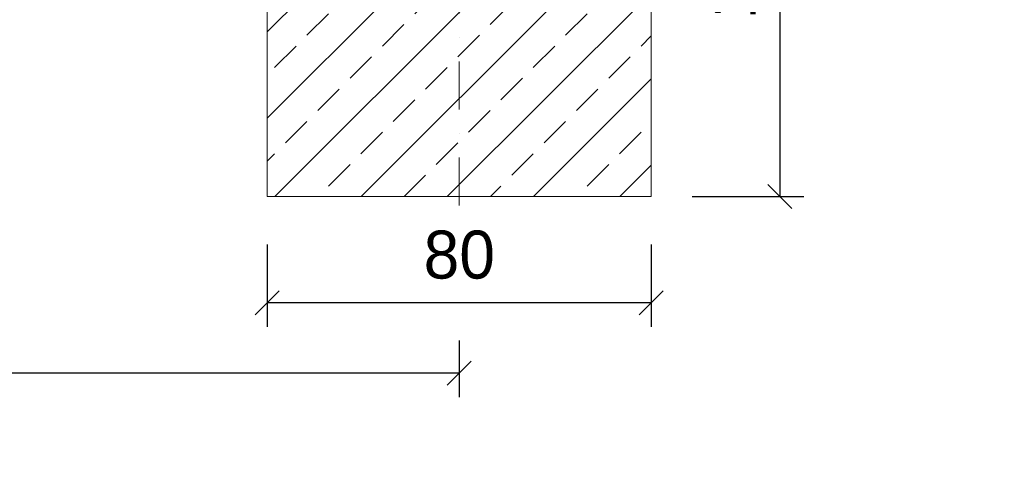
# Model space of a CAD drawing. Header units: millimetres. Extents: x -6179 to 46156, y -8419 to 8561.
# Tile 487 of 508: x 5784 to 7835, y -1091 to -164. Entities that reach past the tile are written whole.
import ezdxf

# ---------------------------------------------------------------- set-up
doc = ezdxf.new("R2010")
doc.units = ezdxf.units.MM
doc.linetypes.add('DASHDOT', pattern=[1, 0.5, -0.25, 0, -0.25])
for name, color, linetype, lineweight in [('Bemaßung', 7, 'Continuous', 9), ('Betonfundamente', 7, 'Continuous', 18), ('Dübel', 7, 'Continuous', 9)]:
    doc.layers.add(name, color=color, linetype=linetype, lineweight=lineweight)
doc.layers.add('Beschriftung', color=7, linetype='Continuous')
doc.layers.add('POL_Bema', color=7, linetype='Continuous')
doc.styles.add('LBB3.5M1000', font='isocp.shx', dxfattribs={"height": 3.5})
doc.dimstyles.new('DIN', dxfattribs={"dimtxt": 2.5, "dimasz": 2.5, "dimexe": 1.25, "dimexo": 0.625, "dimtad": 1, "dimtih": 1, "dimdec": 4, "dimdsep": 46, "dimlunit": 6, "dimtxsty": 'Standard', "dimcen": 2.5, "dimadec": 0, "dimazin": 0, "dimtfac": 1, "dimtdec": 4, "dimtmove": 0, "dimatfit": 3, "dimfxl": 0, "dimtvp": 1, "dimtolj": 1, "dimtzin": 0, "dimarcsym": 0})

# ---------------------------------------------------------------- blocks, each defined once
blk = doc.blocks.new('_Oblique')
at = {"layer": 'POL_Bema', "color": 0, "lineweight": -2}
blk.add_line((-0.5, -0.5), (0.5, 0.5), dxfattribs=at)
blk = doc.blocks.new('*D37')
at = {"layer": 'Bemaßung', "color": 0, "lineweight": -2, "transparency": 16777216}
for p, q in [((6299.8, -632.8), (6299.8, -804.2)), ((7099.8, -632.8), (7099.8, -804.2)), ((7099.8, -754.2), (6299.8, -754.2))]:
    blk.add_line(p, q, dxfattribs=at)
at = {"layer": 'DEFPOINTS', "color": 0, "transparency": 16777216}
for p in [(6299.8, -532.8), (7099.8, -532.8), (6299.8, -754.2)]:
    blk.add_point(p, dxfattribs=at)
at = {"layer": 'Bemaßung', "color": 0, "lineweight": -2, "transparency": 16777216, "xscale": 50, "yscale": 50, "zscale": 50, "rotation": 180}
blk.add_blockref('_Oblique', (6299.8, -754.2), dxfattribs=at)
at = {"layer": 'Bemaßung', "color": 0, "lineweight": -2, "transparency": 16777216, "xscale": 50, "yscale": 50, "zscale": 50}
blk.add_blockref('_Oblique', (7099.8, -754.2), dxfattribs=at)
at = {"layer": 'Bemaßung', "color": 0, "transparency": 16777216, "insert": (6699.8, -654.2), "char_height": 100, "attachment_point": 5}
blk.add_mtext('\\A1;80', dxfattribs=at)
blk = doc.blocks.new('*D43')
at = {"layer": 'Bemaßung', "color": 0, "lineweight": -2, "transparency": 16777216}
for p, q in [((7184.8, 467.2), (7417.7, 467.2)), ((7367.7, 467.2), (7367.7, -532.8)), ((7184.8, -532.8), (7417.7, -532.8))]:
    blk.add_line(p, q, dxfattribs=at)
at = {"layer": 'DEFPOINTS', "color": 0, "transparency": 16777216}
for p in [(7084.8, 467.2), (7084.8, -532.8), (7367.7, -532.8)]:
    blk.add_point(p, dxfattribs=at)
at = {"layer": 'Bemaßung', "color": 0, "lineweight": -2, "transparency": 16777216, "xscale": 50, "yscale": 50, "zscale": 50}
for p, rotation in [((7367.7, 467.2), 90), ((7367.7, -532.8), 270)]:
    blk.add_blockref('_Oblique', p, dxfattribs=dict(at, rotation=rotation))
at = {"layer": 'Bemaßung', "color": 0, "transparency": 16777216, "insert": (7267.7, -32.8), "char_height": 100, "attachment_point": 5, "rotation": 90}
blk.add_mtext('\\A1;1.00', dxfattribs=at)
blk = doc.blocks.new('*D44')
at = {"layer": 'Bemaßung', "color": 0, "lineweight": -2, "transparency": 16777216}
for p, q in [((2154.4, -472.2), (2154.4, -950.7)), ((6699.8, -832.8), (6699.8, -950.7)), ((6699.8, -900.7), (2154.4, -900.7))]:
    blk.add_line(p, q, dxfattribs=at)
at = {"layer": 'DEFPOINTS', "color": 0, "transparency": 16777216}
for p in [(2154.4, -172.2), (6699.8, -532.8), (2154.4, -900.7)]:
    blk.add_point(p, dxfattribs=at)
at = {"layer": 'Bemaßung', "color": 0, "lineweight": -2, "transparency": 16777216, "xscale": 50, "yscale": 50, "zscale": 50, "rotation": 180}
blk.add_blockref('_Oblique', (2154.4, -900.7), dxfattribs=at)
at = {"layer": 'Bemaßung', "color": 0, "lineweight": -2, "transparency": 16777216, "xscale": 50, "yscale": 50, "zscale": 50}
blk.add_blockref('_Oblique', (6699.8, -900.7), dxfattribs=at)
at = {"layer": 'Bemaßung', "color": 0, "transparency": 16777216, "insert": (4427.1, -800.7), "char_height": 100, "attachment_point": 5}
blk.add_mtext('\\A1;X', dxfattribs=at)

msp = doc.modelspace()

# ---------------------------------------------------------------- hatches: boundary and pattern name
at = {"layer": 'Betonfundamente', "lineweight": 9}
h = msp.add_hatch(dxfattribs=at)
h.set_pattern_fill('ANSI33', color=256, scale=20, style=0)
h.set_pattern_definition([(45, (-127894.84, 3193.51), (-89.80256, 89.80256), []), (45, (-127805.03, 3193.51), (-89.80256, 89.80256), [63.5, -31.75])])
h.paths.add_polyline_path([(6299.78679, -532.793), (6299.78679, 452.207), (6314.78679, 467.207), (7084.78679, 467.207), (7099.78679, 452.207), (7099.78679, -532.793)], flags=0)

# ---------------------------------------------------------------- linework, layer by layer
at = {"layer": 'Betonfundamente'}
for p, q in [((6299.78679, -532.793), (6299.78679, 452.207)), ((7099.78679, -532.793), (7099.78679, 452.207)), ((7099.78679, -532.793), (6299.78679, -532.793))]:
    msp.add_line(p, q, dxfattribs=at)
at = {"layer": 'Dübel', "linetype": 'DASHDOT', "lineweight": 9, "ltscale": 200}
msp.add_line((6699.78679, -551.33119), (6699.78679, 497.207), dxfattribs=at)

# ---------------------------------------------------------------- texts
at = {"layer": 'Beschriftung', "insert": (-3283.55913, -240.89052), "char_height": 200, "width": 1845.4785758, "attachment_point": 1, "style": 'LBB3.5M1000'}
msp.add_mtext('\\pi244.57;{\\fArial|b0|i0|c0|p34;TOP VIEW\\P\\pi15.509;\\fArial|b0|i1|c0|p34;DRAUFSICHT\\P\\pi106.2;\\fArial|b0|i0|c0|p34;\\H0.5x;SCALE / MASSSTAB 1:20}', dxfattribs=at)

# ---------------------------------------------------------------- dimensions: what is measured, and where the dimension line sits
at = {"layer": 'Bemaßung'}
dim = msp.add_linear_dim(base=(7367.67329, -532.793), p1=(7084.78679, 467.207), p2=(7084.78679, -532.793), angle=90, text='1.00', dimstyle='DIN', override={"dimscale": 100, "dimtxt": 1, "dimasz": 0.5, "dimexe": 0.5, "dimexo": 1, "dimgap": 0.5, "dimtih": 0, "dimdec": 2, "dimblk1": 'Oblique', "dimblk2": 'Oblique', "dimsah": 1, "dimtmove": 2}, dxfattribs=at)
dim.commit()
dim.dimension.update_dxf_attribs({"geometry": '*D43', "text_midpoint": (7267.67329, -32.793)})
for base, p1, p2, text, override, picture, middle in [((2154.38052, -900.70754), (6699.78679, -532.793), (2154.38052, -172.18553), 'X', {"dimscale": 100, "dimtxt": 1, "dimasz": 0.5, "dimexe": 0.5, "dimexo": 3, "dimgap": 0.5, "dimtih": 0, "dimdec": 2, "dimblk1": 'Oblique', "dimblk2": 'Oblique', "dimsah": 1, "dimtmove": 2}, '*D44', (4427.08366, -800.70754)), ((6299.78679, -754.23518), (7099.78679, -532.793), (6299.78679, -532.793), '80', {"dimscale": 100, "dimtxt": 1, "dimasz": 0.5, "dimexe": 0.5, "dimexo": 1, "dimgap": 0.5, "dimtih": 0, "dimdec": 2, "dimblk1": 'Oblique', "dimblk2": 'Oblique', "dimsah": 1, "dimtmove": 2}, '*D37', (6699.78679, -654.23518))]:
    dim = msp.add_linear_dim(base=base, p1=p1, p2=p2, text=text, dimstyle='DIN', override=override, dxfattribs=at)
    dim.commit()
    dim.dimension.update_dxf_attribs({"geometry": picture, "text_midpoint": middle})

doc.saveas('drawing.dxf')
